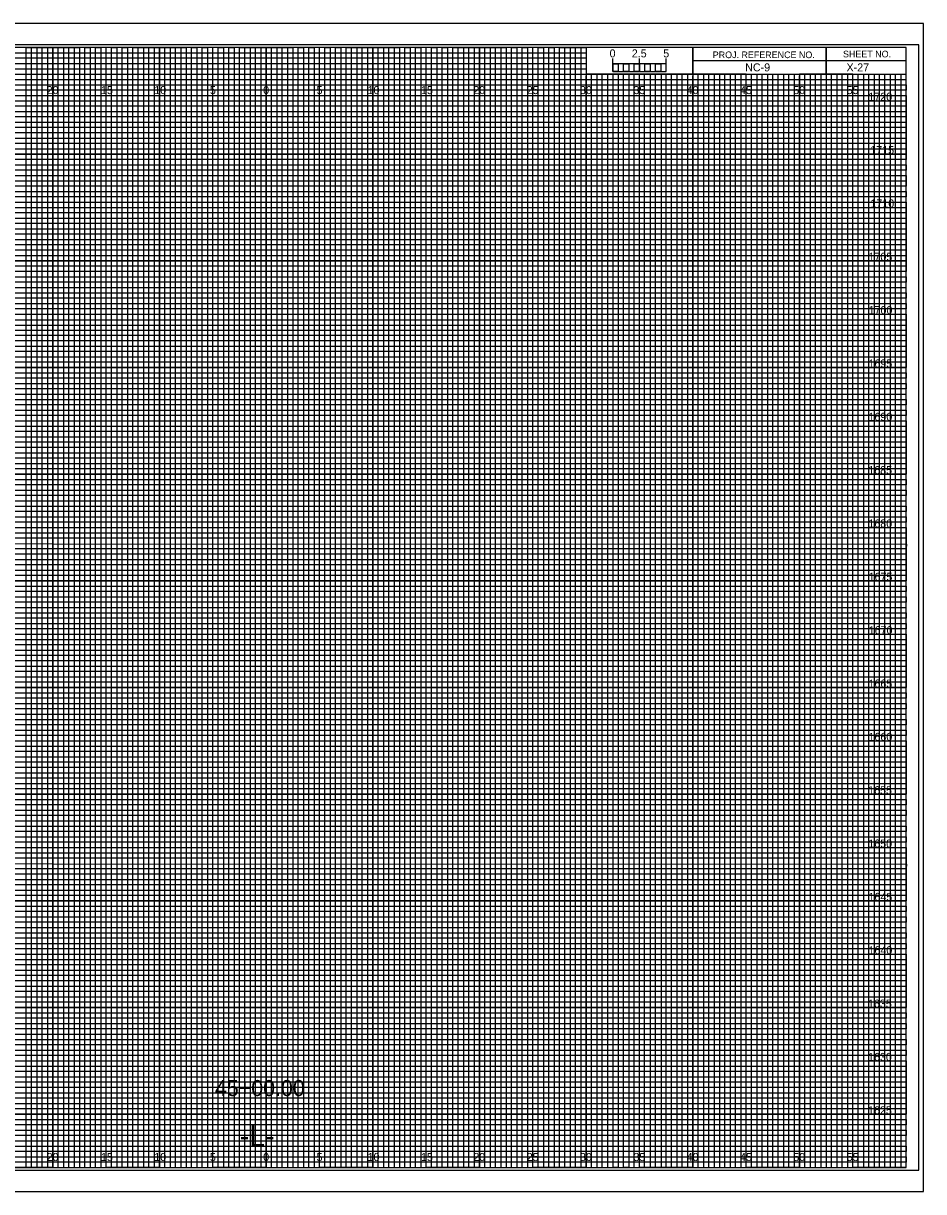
# Model space of a CAD drawing. Extents: x -8289 to 162, y -2 to 23207.
# Drawn here: x 77.2 to 161.7, y 2747.8 to 2857.2 of the extents above; entities that cross this region are included whole.
import ezdxf

# ---------------------------------------------------------------- set-up
doc = ezdxf.new("R2010")
doc.units = 0
for name, color, linetype in [('Prop XS Alignment Label', 7, 'Continuous'), ('Prop XS Bar Scale Labels', 7, 'Continuous'), ('Prop XS Elevation Labels', 7, 'Continuous'), ('Prop XS Offset Labels', 7, 'Continuous'), ('Prop XS Project Number', 7, 'Continuous'), ('Prop XS Sheet Number', 7, 'Continuous'), ('Prop XS Station Labels', 7, 'Continuous'), ('Sheet Cross Section CELL', 7, 'Continuous'), ('Sheet Cross Section Grid Major CELL', 7, 'Continuous'), ('Sheet Cross Section Grid Middle CELL', 7, 'Continuous'), ('Sheet Cross Section Grid Minor 1 CELL', 7, 'Continuous'), ('Sheet Cross Section Grid Minor 2 CELL', 7, 'Continuous'), ('Sheet Cross Section Scale CELL', 7, 'Continuous'), ('Sheet Cutting Line CELL', 7, 'Continuous'), ('Sheet DOT Grid CELL', 7, 'Continuous'), ('Sheet Plot Border Inside CELL', 7, 'Continuous'), ('Sheet Plot Border Outside CELL', 7, 'Continuous')]:
    doc.layers.add(name, color=color, linetype=linetype)

msp = doc.modelspace()

# ---------------------------------------------------------------- linework, layer by layer
at = {"layer": 'Sheet Cross Section CELL'}
for p, q in [((152.5, 2855), (152.5, 2852.5)), ((152.5, 2852.5), (152.5, 2855)), ((140, 2853.75), (140, 2852.5)), ((160, 2853.74), (140, 2853.74)), ((140, 2852.5), (160, 2852.5))]:
    msp.add_line(p, q, dxfattribs=at)
for points in [[(160, 2855), (0, 2855), (0, 2750), (160, 2750)], [(140, 2855), (130, 2855), (130, 2852.51), (140, 2852.51)], [(160, 2855), (140, 2855), (140, 2852.5), (160, 2852.5)]]:
    msp.add_lwpolyline(points, close=True, dxfattribs=at)
at = {"layer": 'Sheet Cross Section Grid Major CELL'}
for p, q in [((85, 2855), (80, 2855)), ((80, 2855), (80, 2750)), ((85, 2750), (85, 2855)), ((95, 2855), (90, 2855)), ((90, 2855), (90, 2750)), ((95, 2750), (95, 2855)), ((105, 2855), (100, 2855)), ((100, 2855), (100, 2750)), ((105, 2750), (105, 2855)), ((115, 2855), (110, 2855)), ((110, 2855), (110, 2750)), ((115, 2750), (115, 2855)), ((125, 2855), (120, 2855)), ((120, 2855), (120, 2750)), ((125, 2750), (125, 2855)), ((130, 2855), (130, 2750)), ((135, 2750), (135, 2852.5)), ((145, 2852.5), (140, 2852.5)), ((140, 2852.5), (140, 2750)), ((145, 2750), (145, 2852.5)), ((155, 2852.5), (150, 2852.5)), ((150, 2852.5), (150, 2750)), ((155, 2750), (155, 2852.5)), ((80, 2750), (75, 2750)), ((90, 2750), (85, 2750)), ((100, 2750), (95, 2750)), ((110, 2750), (105, 2750)), ((120, 2750), (115, 2750)), ((130, 2750), (125, 2750)), ((140, 2750), (135, 2750)), ((150, 2750), (145, 2750)), ((160, 2750), (155, 2750)), ((160, 2750), (160, 2750))]:
    msp.add_line(p, q, dxfattribs=at)
for points in [[(0, 2850), (160, 2850), (160, 2845), (0, 2845)], [(0, 2840), (160, 2840), (160, 2835), (0, 2835)], [(0, 2830), (160, 2830), (160, 2825), (0, 2825)], [(0, 2820), (160, 2820), (160, 2815), (0, 2815)], [(0, 2810), (160, 2810), (160, 2805), (0, 2805)], [(0, 2800), (160, 2800), (160, 2795), (0, 2795)], [(0, 2790), (160, 2790), (160, 2785), (0, 2785)], [(0, 2780), (160, 2780), (160, 2775), (0, 2775)], [(0, 2770), (160, 2770), (160, 2765), (0, 2765)], [(0, 2760), (160, 2760), (160, 2755), (0, 2755)]]:
    msp.add_lwpolyline(points, dxfattribs=at)
at = {"layer": 'Sheet Cross Section Grid Middle CELL'}
for points in [[(72.5, 2750), (77.5, 2750), (77.5, 2855), (82.5, 2855), (82.5, 2750), (87.5, 2750), (87.5, 2855), (92.5, 2855), (92.5, 2750), (97.5, 2750), (97.5, 2855), (102.5, 2855), (102.5, 2750), (107.5, 2750), (107.5, 2855), (112.5, 2855), (112.5, 2750), (117.5, 2750), (117.5, 2855), (122.5, 2855), (122.5, 2750), (127.5, 2750), (127.5, 2855), (129.97, 2855), (130, 2855), (130, 2852.5), (132.5, 2852.5), (132.5, 2750), (137.5, 2750), (137.5, 2852.5), (142.5, 2852.5), (142.5, 2750), (147.5, 2750), (147.5, 2852.5), (152.5, 2852.5), (152.5, 2750), (157.5, 2750), (157.5, 2852.5)], [(0, 2852.5), (137.5, 2852.5)], [(0, 2842.5), (160, 2842.5), (160, 2847.5), (0, 2847.5)], [(0, 2832.5), (160, 2832.5), (160, 2837.5), (0, 2837.5)], [(0, 2822.5), (160, 2822.5), (160, 2827.5), (0, 2827.5)], [(0, 2812.5), (160, 2812.5), (160, 2817.5), (0, 2817.5)], [(0, 2802.5), (160, 2802.5), (160, 2807.5), (0, 2807.5)], [(0, 2792.5), (160, 2792.5), (160, 2797.5), (0, 2797.5)], [(0, 2782.5), (160, 2782.5), (160, 2787.5), (0, 2787.5)], [(0, 2772.5), (160, 2772.5), (160, 2777.5), (0, 2777.5)], [(0, 2762.5), (160, 2762.5), (160, 2767.5), (0, 2767.5)], [(0, 2752.5), (160, 2752.5), (160, 2757.5), (0, 2757.5)]]:
    msp.add_lwpolyline(points, dxfattribs=at)
at = {"layer": 'Sheet Cross Section Grid Minor 1 CELL'}
for p, q in [((0, 2854.5), (130, 2854.5)), ((130, 2853.99), (0, 2853.99)), ((130, 2854.5), (130, 2853.99)), ((0, 2853.5), (130, 2853.5)), ((130, 2852.95), (0, 2852.95)), ((130, 2853.5), (130, 2852.95)), ((0, 2852), (160, 2852))]:
    msp.add_line(p, q, dxfattribs=at)
for points in [[(0, 2851.5), (135, 2851.5), (160, 2851.5), (160, 2851), (0, 2851)], [(0, 2850.5), (160, 2850.5), (160, 2849.5), (0, 2849.5)], [(0, 2849), (160, 2849), (160, 2848.5), (0, 2848.49)], [(0, 2848), (160, 2848), (160, 2847), (0, 2847)], [(0, 2846.5), (160, 2846.5), (160, 2846), (0, 2846)], [(0, 2845.5), (160, 2845.5), (160, 2844.5), (0, 2844.5)], [(0, 2844), (160, 2844), (160, 2843.5), (0, 2843.5)], [(0, 2843), (160, 2843), (160, 2842), (0, 2842)], [(0, 2841.5), (160, 2841.5), (160, 2841), (0, 2841)], [(0, 2840.5), (160, 2840.5), (160, 2839.5), (0, 2839.5)], [(0, 2839), (160, 2839), (160, 2838.5), (0, 2838.5)], [(0, 2838), (160, 2838), (160, 2836.97), (160, 2836.5), (160, 2836), (0, 2836)], [(0, 2837), (160, 2837), (160, 2836.5), (0, 2836.5)], [(0, 2835.5), (160, 2835.5), (160, 2834.5), (0, 2834.51)], [(0, 2834.51), (160, 2834.5), (160, 2834), (0, 2834)], [(0, 2833.5), (160, 2833.5), (160, 2833), (0, 2833)], [(0, 2832), (160, 2832), (160, 2831.5), (0, 2831.5)], [(0, 2831), (160, 2831), (160, 2830.5), (0, 2830.5)], [(-0.04, 2829.45), (160, 2829.45), (160, 2828.94), (-0.04, 2828.94)], [(0, 2828.5), (160, 2828.5), (160, 2828), (0, 2828)], [(0, 2827), (160, 2827), (160, 2826.5), (0, 2826.5)], [(0, 2826), (160, 2826), (160, 2825.5), (0, 2825.5)], [(0, 2824.5), (160, 2824.5), (160, 2824), (0, 2824)], [(0, 2823.5), (160, 2823.5), (160, 2823), (0, 2823)], [(0, 2822), (160, 2822), (160, 2821.5), (0, 2821.5)], [(0, 2821), (160, 2821), (160, 2820.5), (0, 2820.5)], [(0, 2819.5), (160, 2819.5), (160, 2818.99), (0, 2819)], [(0, 2818.5), (160, 2818.5), (160, 2818), (0, 2818)], [(0, 2817), (160, 2817), (160, 2816.5), (0, 2816.5)], [(0, 2816), (160, 2816), (160, 2815.5), (0, 2815.5)], [(0, 2814.5), (160, 2814.5), (160, 2814), (0, 2814)], [(0, 2813.5), (160, 2813.5), (160, 2813), (0, 2813)], [(0, 2812), (160, 2812), (160, 2811.5), (0, 2811.5)], [(0, 2811), (160, 2811), (160, 2810.5), (0, 2810.5)], [(0, 2809.5), (160, 2809.5), (160, 2809), (0, 2809)], [(0, 2808.49), (160.03, 2808.45), (160, 2808), (0, 2808)], [(0, 2807), (160, 2807), (160, 2806.5), (0, 2806.5)], [(0, 2806), (160, 2806), (160, 2805.5), (0, 2805.5)], [(0, 2804.5), (160, 2804.5), (160, 2804), (0, 2804)], [(0, 2803.5), (160, 2803.5), (160, 2803), (0, 2803)], [(0, 2802), (160, 2802), (160, 2801.5), (0, 2801.5)], [(0, 2801), (160, 2801), (160, 2800.5), (0, 2800.5)], [(0, 2799.5), (160, 2799.5), (160, 2799), (0, 2799)], [(0, 2798.5), (160, 2798.5), (160, 2798), (0, 2798)], [(0, 2797), (160, 2797), (160, 2796.5), (0, 2796.5)], [(0, 2796), (160, 2796), (160, 2795.5), (0, 2795.5)], [(0, 2794.5), (160, 2794.5), (160, 2794), (0, 2794)], [(0, 2793.5), (160, 2793.5), (160, 2793), (0, 2793)], [(0, 2792), (160, 2792), (160, 2791.5), (0, 2791.5)], [(0, 2791), (160, 2791), (160, 2790.5), (0, 2790.5)], [(0, 2789.5), (160, 2789.5), (160, 2788.99), (0, 2789)], [(0, 2788.5), (160, 2788.5), (160, 2788), (0, 2788)], [(0, 2787), (160, 2787), (160, 2786.5), (0, 2786.5)], [(0, 2786), (160, 2786), (160, 2785.5), (0, 2785.5)], [(0, 2784.5), (160, 2784.5), (160, 2784), (0, 2784)], [(0, 2783.5), (160, 2783.5), (160, 2783), (0, 2783)], [(0, 2782), (160, 2782), (160, 2781.5), (0, 2781.5)], [(0, 2781), (160, 2781), (160, 2780.5), (0, 2780.5)], [(0, 2779.5), (160, 2779.5), (160, 2779), (0, 2779)], [(0, 2778.49), (160.03, 2778.45), (160, 2778), (0, 2778)], [(0, 2777), (160, 2777), (160, 2776.5), (0, 2776.5)], [(0, 2776), (160, 2776), (160, 2775.5), (0, 2775.5)], [(0, 2774.5), (160, 2774.5), (160, 2774), (0, 2774)], [(0, 2773.5), (160, 2773.5), (160, 2773), (0, 2773)], [(0, 2772), (160, 2772), (160, 2771.5), (0, 2771.5)], [(0, 2771), (160, 2771), (160, 2770.5), (0, 2770.5)], [(0, 2769.5), (160, 2769.5), (160, 2769), (0, 2769)], [(0, 2768.5), (160, 2768.5), (160, 2768), (0, 2768)], [(0, 2767), (160, 2767), (160, 2766.5), (0, 2766.5)], [(0, 2766), (160, 2766), (160, 2765.5), (0, 2765.5)], [(0, 2764.5), (160, 2764.5), (160, 2764), (0, 2764)], [(0, 2763.5), (160, 2763.5), (160, 2763), (0, 2763)], [(0, 2762), (160, 2762), (160, 2761.5), (0, 2761.5)], [(0, 2761), (160, 2761), (160, 2760.5), (0, 2760.5)], [(0, 2759.5), (160, 2759.5), (160, 2759), (0, 2759)], [(0, 2758.5), (160, 2758.5), (160, 2758), (0, 2758)], [(0, 2757), (160, 2757), (160, 2756.5), (0, 2756.5)], [(0, 2756), (160, 2756), (160, 2755.5), (0, 2755.5)], [(0, 2754.5), (160, 2754.5), (160, 2754), (0, 2754)], [(0, 2753.5), (160, 2753.5), (160, 2753), (0, 2753)], [(0, 2752), (160, 2752), (160, 2751.5), (0, 2751.5)], [(0, 2751), (160, 2751), (160, 2750.5), (0, 2750.5)]]:
    msp.add_lwpolyline(points, dxfattribs=at)
at = {"layer": 'Sheet Cross Section Grid Minor 2 CELL'}
for p, q in [((133.5, 2852.5), (133, 2852.5)), ((133, 2852.5), (133, 2750)), ((133.5, 2750), (133.5, 2852.5)), ((134.5, 2852.5), (134, 2852.5)), ((134, 2852.5), (134, 2750)), ((134.5, 2750), (134.5, 2852.5)), ((133, 2750), (132.5, 2750)), ((134, 2750), (133.5, 2750))]:
    msp.add_line(p, q, dxfattribs=at)
for points in [[(77.5, 2750), (78, 2750), (78, 2855), (78.5, 2855), (78.5, 2750)], [(78.5, 2750), (79, 2750), (79, 2855), (79.5, 2855), (79.5, 2750)], [(80, 2750), (80.5, 2750), (80.5, 2855), (81, 2855), (81, 2750)], [(81, 2750), (81.5, 2750), (81.5, 2855), (82, 2855), (82, 2750)], [(82.5, 2750), (83, 2750), (83, 2855), (83.5, 2855), (83.5, 2750)], [(83.5, 2750), (84, 2750), (84, 2855), (84.5, 2855), (84.5, 2750)], [(85, 2750), (85.5, 2750), (85.5, 2855), (86, 2855), (86, 2750)], [(86, 2750), (86.5, 2750), (86.5, 2855), (87, 2855), (87, 2750)], [(87.5, 2750), (88, 2750), (88, 2855), (88.5, 2855), (88.5, 2750)], [(88.5, 2750), (89, 2750), (89, 2855), (89.5, 2855), (89.5, 2750)], [(90, 2750), (90.5, 2750), (90.5, 2855), (91, 2855), (91, 2750)], [(91, 2750), (91.5, 2750), (91.5, 2855), (92, 2855), (92, 2750)], [(92.5, 2750), (93, 2750), (93, 2855), (93.5, 2855), (93.5, 2750)], [(93.5, 2750), (94, 2750), (94, 2855), (94.5, 2855), (94.5, 2750)], [(95, 2750), (95.5, 2750), (95.5, 2855), (96, 2855), (96, 2750)], [(96, 2750), (96.5, 2750), (96.5, 2855), (97, 2855), (97, 2750)], [(97.5, 2750), (98, 2750), (98, 2855), (98.5, 2855), (98.5, 2750)], [(98.5, 2750), (99, 2750), (99, 2855), (99.5, 2855), (99.5, 2750)], [(100, 2750), (100.5, 2750), (100.5, 2855), (101, 2855), (101, 2750)], [(101, 2750), (101.5, 2750), (101.5, 2855), (102, 2855), (102, 2750)], [(102.5, 2750), (103, 2750), (103, 2855), (103.5, 2855), (103.5, 2750)], [(103.5, 2750), (104, 2750), (104, 2855), (104.5, 2855), (104.5, 2750)], [(105, 2750), (105.5, 2750), (105.5, 2855), (106, 2855), (106, 2750)], [(106, 2750), (106.5, 2750), (106.5, 2855), (107, 2855), (107, 2750)], [(107.5, 2750), (108, 2750), (108, 2855), (108.5, 2855), (108.5, 2750)], [(108.5, 2750), (109, 2750), (109, 2855), (109.5, 2855), (109.5, 2750)], [(110, 2750), (110.5, 2750), (110.5, 2855), (111, 2855), (111, 2750)], [(111, 2750), (111.5, 2750), (111.5, 2855), (112, 2855), (112, 2750)], [(112.5, 2750), (113, 2750), (113, 2855), (113.5, 2855), (113.5, 2750)], [(113.5, 2750), (114, 2750), (114, 2855), (114.5, 2855), (114.5, 2750)], [(115, 2750), (115.5, 2750), (115.5, 2855), (116, 2855), (116, 2750)], [(116, 2750), (116.5, 2750), (116.5, 2855), (117, 2855), (117, 2750)], [(117.5, 2750), (118, 2750), (118, 2855), (118.5, 2855), (118.5, 2750)], [(118.5, 2750), (119, 2750), (119, 2855), (119.5, 2855), (119.5, 2750)], [(120, 2750), (120.5, 2750), (120.5, 2855), (121, 2855), (121, 2750)], [(121, 2750), (121.5, 2750), (121.5, 2855), (122, 2855), (122, 2750)], [(122.5, 2750), (123, 2750), (123, 2855), (123.5, 2855), (123.5, 2750)], [(123.5, 2750), (124, 2750), (124, 2855), (124.5, 2855), (124.5, 2750)], [(125, 2750), (125.5, 2750), (125.5, 2855), (126, 2855), (126, 2750)], [(126, 2750), (126.5, 2750), (126.5, 2855), (127, 2855), (127, 2750)], [(127.5, 2750), (128, 2750), (128, 2855), (128.5, 2855), (128.5, 2750)], [(128.5, 2750), (129, 2750), (129, 2855), (129.5, 2855), (129.5, 2750)], [(130, 2750), (130.5, 2750), (130.5, 2852.5), (131.01, 2852.5), (131.01, 2750)], [(131, 2750), (131.5, 2750), (131.5, 2852.5), (132, 2852.5), (132, 2750)], [(135, 2750), (135.49, 2750), (135.49, 2852.5), (136, 2852.5), (136, 2750)], [(136, 2750), (136.5, 2750), (136.5, 2852.5), (137.03, 2852.5), (137.03, 2750)], [(137.5, 2750), (138, 2750), (138, 2852.5), (138.5, 2852.5), (138.5, 2750)], [(138.5, 2750), (139, 2750), (139, 2852.5), (139.5, 2852.5), (139.5, 2750)], [(140, 2750), (140.5, 2750), (140.5, 2852.5), (141, 2852.5), (141, 2750)], [(141, 2750), (141.5, 2750), (141.5, 2852.5), (142, 2852.5), (142, 2750)], [(142.5, 2750), (143, 2750), (143, 2852.5), (143.5, 2852.5), (143.5, 2750)], [(143.5, 2750), (144, 2750), (144, 2852.5), (144.5, 2852.5), (144.5, 2750)], [(145, 2750), (145.5, 2750), (145.5, 2852.5), (146, 2852.5), (146, 2750)], [(146, 2750), (146.5, 2750), (146.5, 2852.5), (147, 2852.5), (147, 2750)], [(147.5, 2750), (148, 2750), (148, 2852.5), (148.5, 2852.5), (148.5, 2750)], [(148.5, 2750), (149, 2750), (149, 2852.5), (149.5, 2852.5), (149.5, 2750)], [(150, 2750), (150.5, 2750), (150.5, 2852.5), (151, 2852.5), (151, 2750)], [(151, 2750), (151.5, 2750), (151.5, 2852.5), (152, 2852.5), (152, 2750)], [(152.5, 2750), (153, 2750), (153, 2852.5), (153.5, 2852.5), (153.5, 2750)], [(153.5, 2750), (154, 2750), (154, 2852.5), (154.5, 2852.5), (154.5, 2750)], [(155, 2750), (155.5, 2750), (155.5, 2852.5), (156, 2852.5), (156, 2750)], [(156, 2750), (156.5, 2750), (156.5, 2852.5), (157, 2852.5), (157, 2750)], [(157.5, 2750), (158, 2750), (158, 2852.5), (158.5, 2852.5), (158.5, 2750)], [(158.5, 2750), (159, 2750), (159, 2852.5), (159.5, 2852.5), (159.5, 2750)]]:
    msp.add_lwpolyline(points, dxfattribs=at)
at = {"layer": 'Sheet Cross Section Scale CELL'}
for p, q in [((132.5, 2852.74), (132.5, 2853.95)), ((132.5, 2853.45), (132.5, 2853.95)), ((135, 2852.74), (135, 2853.95)), ((137.5, 2852.74), (137.5, 2853.95)), ((137.5, 2853.45), (137.5, 2853.95))]:
    msp.add_line(p, q, dxfattribs=at)
for points in [[(137.5, 2853.45), (132.5, 2853.45), (132.5, 2852.74), (137.5, 2852.74)], [(132.5, 2853.45), (133, 2853.45), (133, 2852.74), (132.5, 2852.74)], [(133.5, 2853.45), (134, 2853.45), (134, 2852.74), (133.5, 2852.74)], [(134.5, 2853.45), (135, 2853.45), (135, 2852.74), (134.5, 2852.74)], [(135.5, 2853.45), (136, 2853.45), (136, 2852.74), (135.5, 2852.74)], [(136.5, 2853.45), (137, 2853.45), (137, 2852.74), (136.5, 2852.74)]]:
    msp.add_lwpolyline(points, close=True, dxfattribs=at)
at = {"layer": 'Sheet Cutting Line CELL'}
for p, q in [((161.65, 2857.25), (-6.7, 2857.25)), ((-6.7, 2747.75), (161.65, 2747.75))]:
    msp.add_line(p, q, dxfattribs=at)
at = {"layer": 'Sheet DOT Grid CELL'}
for p, q in [((80, 2750), (80, 2855)), ((85, 2750), (85, 2855)), ((90, 2750), (90, 2855)), ((95, 2750), (95, 2855)), ((100, 2750), (100, 2855)), ((105, 2750), (105, 2855)), ((110, 2750), (110, 2855)), ((115, 2750), (115, 2855)), ((120, 2750), (120, 2855)), ((125, 2750), (125, 2855)), ((130, 2750), (130, 2852.34)), ((135, 2750), (135, 2852.34)), ((140, 2750), (140, 2852.34)), ((145, 2750), (145, 2852.34)), ((150, 2750), (150, 2852.34)), ((155, 2750), (155, 2852.34)), ((0, 2850), (160, 2850)), ((0, 2845), (160, 2845)), ((0, 2840), (160, 2840)), ((0, 2835), (160, 2835)), ((0, 2830), (160, 2830)), ((0, 2825), (160, 2825)), ((0, 2820), (160, 2820)), ((0, 2815), (160, 2815)), ((0, 2810), (160, 2810)), ((0, 2805), (160, 2805)), ((0, 2800), (160, 2800)), ((0, 2795), (160, 2795)), ((0, 2790), (160, 2790)), ((0, 2785), (160, 2785)), ((0, 2780), (160, 2780)), ((0, 2775), (160, 2775)), ((0, 2770), (160, 2770)), ((0, 2765), (160, 2765)), ((0, 2760), (160, 2760)), ((0, 2755), (160, 2755))]:
    msp.add_line(p, q, dxfattribs=at)
at = {"layer": 'Sheet Plot Border Inside CELL'}
msp.add_lwpolyline([(-5.4, 2749.75), (161.2, 2749.75), (161.2, 2855.25), (-5.4, 2855.25)], close=True, dxfattribs=at)
at = {"layer": 'Sheet Plot Border Outside CELL'}
msp.add_lwpolyline([(-6.7, 2747.75), (161.65, 2747.75), (161.65, 2857.25), (-6.7, 2857.25)], close=True, dxfattribs=at)

# ---------------------------------------------------------------- texts
at = {"layer": 'Prop XS Alignment Label'}
msp.add_text('-L-', height=2, dxfattribs=at).set_placement((97.53, 2752))
at = {"layer": 'Prop XS Bar Scale Labels'}
for s, p in [('2.5', (134.29, 2854.06)), ('5', (137.24, 2854.06))]:
    msp.add_text(s, height=0.75, dxfattribs=at).set_placement(p)
at = {"layer": 'Prop XS Elevation Labels'}
for s, p in [('1720', (156.47, 2850)), ('1715', (156.65, 2845)), ('1710', (156.66, 2840)), ('1705', (156.48, 2835)), ('1700', (156.49, 2830)), ('1695', (156.48, 2825)), ('1690', (156.48, 2820)), ('1685', (156.46, 2815)), ('1680', (156.47, 2810)), ('1675', (156.49, 2805)), ('1670', (156.5, 2800)), ('1665', (156.48, 2795)), ('1660', (156.48, 2790)), ('1655', (156.45, 2785)), ('1650', (156.46, 2780)), ('1645', (156.48, 2775)), ('1640', (156.48, 2770)), ('1635', (156.43, 2765)), ('1630', (156.44, 2760)), ('1625', (156.44, 2755))]:
    msp.add_text(s, height=0.75, dxfattribs=at).set_placement(p)
at = {"layer": 'Prop XS Offset Labels'}
for s, p in [('20', (79.43, 2850.62)), ('10', (89.52, 2850.62)), ('0', (99.73, 2850.62)), ('0', (99.73, 2850.62)), ('10', (109.52, 2850.62)), ('20', (119.43, 2850.62)), ('25', (124.44, 2850.62)), ('30', (129.43, 2850.62)), ('35', (134.44, 2850.62)), ('40', (139.43, 2850.62)), ('50', (149.43, 2850.62)), ('15', (84.53, 2850.62)), ('5', (94.74, 2850.62)), ('5', (104.74, 2850.62)), ('15', (114.53, 2850.62)), ('45', (144.44, 2850.62)), ('55', (154.44, 2850.62)), ('20', (79.43, 2750.62)), ('15', (84.53, 2750.62)), ('10', (89.52, 2750.62)), ('5', (94.74, 2750.62)), ('0', (99.73, 2750.62)), ('0', (99.73, 2750.62)), ('5', (104.74, 2750.62)), ('10', (109.52, 2750.62)), ('15', (114.53, 2750.62)), ('20', (119.43, 2750.62)), ('25', (124.44, 2750.62)), ('30', (129.43, 2750.62)), ('35', (134.44, 2750.62)), ('40', (139.43, 2750.62)), ('45', (144.44, 2750.62)), ('50', (149.43, 2750.62)), ('55', (154.44, 2750.62))]:
    msp.add_text(s, height=0.75, dxfattribs=at).set_placement(p)
at = {"layer": 'Prop XS Project Number'}
msp.add_text('NC-9', height=0.75, dxfattribs=at).set_placement((144.92, 2852.75))
at = {"layer": 'Prop XS Sheet Number'}
msp.add_text('X-27', height=0.75, dxfattribs=at).set_placement((154.42, 2852.75))
at = {"layer": 'Prop XS Station Labels'}
msp.add_text('45+00.00', height=1.5, dxfattribs=at).set_placement((95.21, 2756.71))
at = {"layer": 'Sheet Cross Section CELL'}
for s, p in [('SHEET NO.', (154.09, 2854.06)), ('PROJ. REFERENCE NO.', (141.88, 2853.99))]:
    msp.add_text(s, height=0.625, dxfattribs=at).set_placement(p)
at = {"layer": 'Sheet Cross Section Scale CELL'}
msp.add_text('0', height=0.75, dxfattribs=at).set_placement((132.21, 2854.06))

doc.saveas('drawing.dxf')
